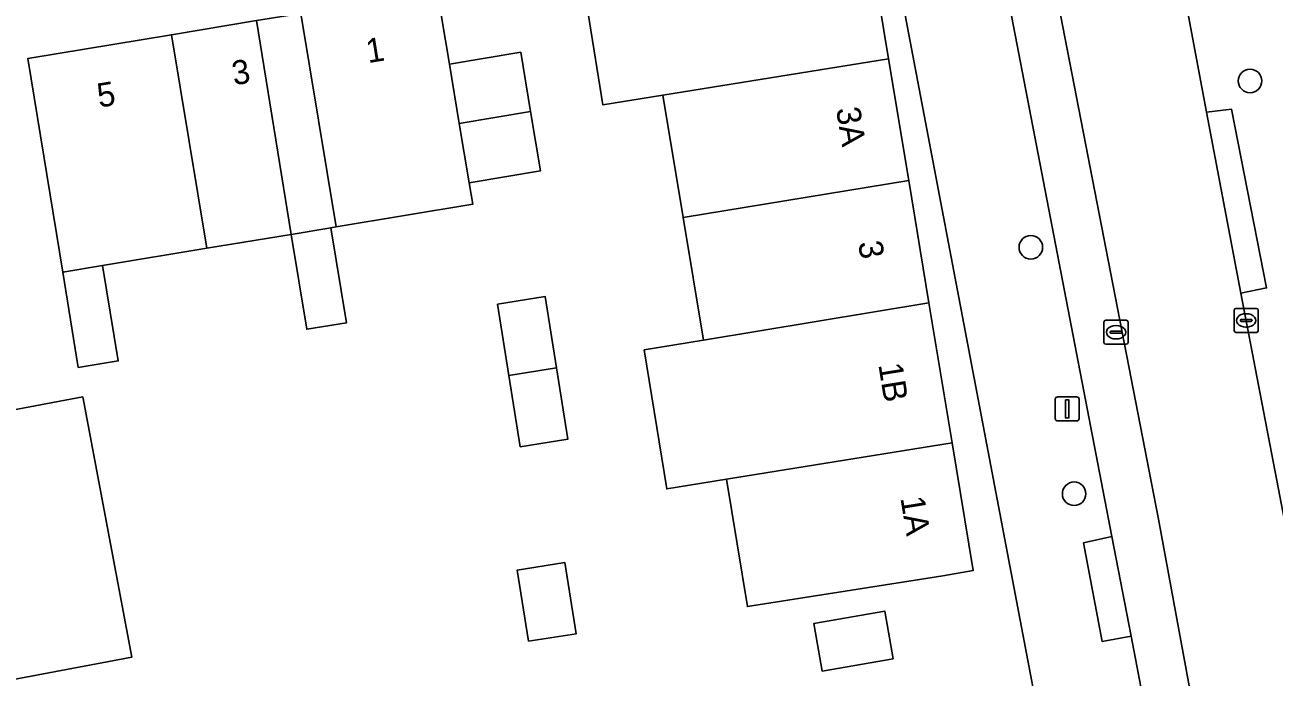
# Model space of a CAD drawing. Extents: x 162879 to 165540, y 384011 to 385181.
# Drawn here: x 164216.4 to 164268.3, y 384539.7 to 384566.8 of the extents above; entities that cross this region are included whole.
import ezdxf

# ---------------------------------------------------------------- set-up
doc = ezdxf.new("R2010")
doc.units = 0
for name, color, linetype in [('IMGEO_Boom', 7, 'Continuous'), ('IMGEO_Erf', 7, 'Continuous'), ('IMGEO_Kolk', 7, 'Continuous'), ('IMGEO_Lichtmast', 7, 'Continuous'), ('IMGEO_Pand', 7, 'Continuous'), ('IMGEO_Pand_nummerreeks', 7, 'Continuous'), ('IMGEO_Pand_overbouw', 7, 'Continuous'), ('IMGEO_Parkeervlak_open', 7, 'Continuous'), ('IMGEO_Rijbaan_lokaal_open', 7, 'Continuous'), ('IMGEO_Voetpad_open', 7, 'Continuous')]:
    doc.layers.add(name, color=color, linetype=linetype)

msp = doc.modelspace()

# ---------------------------------------------------------------- linework, layer by layer
at = {"layer": 'IMGEO_Boom'}
for centre in [(164267.327, 384564.431), (164258.219, 384557.518), (164260.018, 384547.276)]:
    msp.add_circle(centre, 0.489, dxfattribs=at)
at = {"layer": 'IMGEO_Erf'}
msp.add_lwpolyline([(164258.462, 384538.386), (164251.561, 384574.755)], dxfattribs=at)
for points in [[(164242.156, 384553.254), (164244.612, 384553.661), (164243.771, 384558.75), (164242.93, 384563.839), (164240.44, 384563.437), (164239.506, 384569.227), (164251.346, 384571.171), (164252.309, 384565.353), (164253.145, 384560.299), (164253.986, 384555.214), (164254.949, 384549.398), (164255.827, 384544.089), (164254.563, 384543.869), (164246.442, 384542.585), (164245.567, 384547.88), (164243.089, 384547.479)], [(164227.479, 384558.055), (164226.048, 384566.935), (164227.884, 384567.239), (164233.553, 384568.177), (164234.059, 384565.13), (164237.025, 384565.623), (164237.435, 384563.157), (164237.844, 384560.691), (164234.878, 384560.199), (164235.027, 384559.304), (164229.352, 384558.365), (164229.136, 384558.329), (164229.79, 384554.383), (164228.132, 384554.109)], [(164217.991, 384556.486), (164216.546, 384565.363), (164222.511, 384566.35), (164223.973, 384557.475), (164219.651, 384556.76), (164220.296, 384552.799), (164218.635, 384552.529)], [(164236.532, 384552.193), (164236.059, 384555.154), (164238.038, 384555.474), (164238.512, 384552.51), (164238.985, 384549.545), (164237.005, 384549.229)], [(164211.523, 384538.727), (164209.491, 384549.542), (164218.827, 384551.302), (164220.858, 384540.486)], [(164237.347, 384541.147), (164236.879, 384544.103), (164238.859, 384544.419), (164239.327, 384541.46)], [(164249.2, 384541.882), (164252.153, 384542.395), (164252.497, 384540.42), (164249.542, 384539.905)]]:
    msp.add_lwpolyline(points, close=True, dxfattribs=at)
at = {"layer": 'IMGEO_Kolk'}
for p, q in [((164266.667, 384554.051), (164266.667, 384554.903)), ((164266.742, 384554.977), (164267.594, 384554.977)), ((164267.155, 384554.757), (164267.18, 384554.757)), ((164267.668, 384554.903), (164267.668, 384554.051)), ((164261.258, 384553.561), (164261.258, 384554.413)), ((164261.333, 384554.487), (164262.185, 384554.487)), ((164261.746, 384554.267), (164261.771, 384554.267)), ((164262.259, 384554.413), (164262.259, 384553.561)), ((164266.926, 384554.471), (164266.926, 384554.483)), ((164267.364, 384554.434), (164266.966, 384554.434)), ((164266.969, 384554.52), (164267.367, 384554.52)), ((164267.178, 384554.197), (164267.153, 384554.197)), ((164267.41, 384554.483), (164267.41, 384554.471)), ((164261.517, 384553.981), (164261.517, 384553.993)), ((164261.955, 384553.944), (164261.557, 384553.944)), ((164261.56, 384554.03), (164261.958, 384554.03)), ((164261.769, 384553.707), (164261.744, 384553.707)), ((164262.001, 384553.993), (164262.001, 384553.981)), ((164267.594, 384553.977), (164266.742, 384553.977)), ((164262.185, 384553.487), (164261.333, 384553.487))]:
    msp.add_line(p, q, dxfattribs=at)
for points in [[(164266.667, 384554.051), (164266.667, 384554.903)], [(164266.742, 384554.977), (164267.594, 384554.977)], [(164267.668, 384554.903), (164267.668, 384554.051)], [(164261.258, 384553.561), (164261.258, 384554.413)], [(164261.333, 384554.487), (164262.185, 384554.487)], [(164262.259, 384554.413), (164262.259, 384553.561)], [(164267.594, 384553.977), (164266.742, 384553.977)], [(164262.185, 384553.487), (164261.333, 384553.487)]]:
    msp.add_lwpolyline(points, dxfattribs=at)
for centre, radius, start, end in [((164266.744, 384554.901), 0.0765, 91.552, 178.448), ((164266.744, 384554.901), 0.0765, 91.552, 178.448), ((164267.592, 384554.901), 0.0765, 1.552, 88.448), ((164267.592, 384554.901), 0.0765, 1.552, 88.448), ((164261.335, 384554.411), 0.0765, 91.552, 178.448), ((164261.335, 384554.411), 0.0765, 91.552, 178.448), ((164262.183, 384554.411), 0.0765, 1.552, 88.448), ((164262.183, 384554.411), 0.0765, 1.552, 88.448), ((164266.966, 384554.48), 0.0403, 85.8775, 175.7526), ((164266.963, 384554.47), 0.0366, 178.938, 274.7102), ((164267.367, 384554.477), 0.043, 264.8664, 352.4533), ((164267.371, 384554.482), 0.0386, 1.7309, 96.639), ((164261.557, 384553.99), 0.0403, 85.8775, 175.7526), ((164261.554, 384553.98), 0.0366, 178.938, 274.7102), ((164261.958, 384553.987), 0.043, 264.8664, 352.4533), ((164261.962, 384553.992), 0.0386, 1.7309, 96.639), ((164266.744, 384554.053), 0.0765, 181.552, 268.448), ((164266.744, 384554.053), 0.0765, 181.552, 268.448), ((164267.592, 384554.053), 0.0765, 271.552, 358.448), ((164267.592, 384554.053), 0.0765, 271.552, 358.448), ((164261.335, 384553.563), 0.0765, 181.552, 268.448), ((164261.335, 384553.563), 0.0765, 181.552, 268.448), ((164262.183, 384553.563), 0.0765, 271.552, 358.448), ((164262.183, 384553.563), 0.0765, 271.552, 358.448)]:
    msp.add_arc(centre, radius, start, end, dxfattribs=at)
for centre, major_axis, ratio, start_param, end_param in [((164267.154, 384554.477), (-0.387, 0.002), 0.722429, 4.712389, 7.853982), ((164267.179, 384554.477), (-0.39, 0.002), 0.717154, 1.570796, 4.712389), ((164261.745, 384553.987), (-0.387, 0.002), 0.722429, 4.712389, 7.853982), ((164261.77, 384553.987), (-0.39, 0.002), 0.717154, 1.570796, 4.712389)]:
    msp.add_ellipse(centre, major_axis=major_axis, ratio=ratio, start_param=start_param, end_param=end_param, dxfattribs=at)
at = {"layer": 'IMGEO_Lichtmast'}
for p, q in [((164259.233, 384550.403), (164259.233, 384551.203)), ((164259.233, 384551.203), (164259.233, 384550.403)), ((164259.333, 384551.303), (164260.123, 384551.303)), ((164260.123, 384551.303), (164259.333, 384551.303)), ((164260.223, 384551.203), (164260.223, 384550.403)), ((164260.223, 384550.403), (164260.223, 384551.203)), ((164260.123, 384550.303), (164259.333, 384550.303)), ((164259.333, 384550.303), (164260.123, 384550.303))]:
    msp.add_line(p, q, dxfattribs=at)
msp.add_lwpolyline([(164259.653, 384551.178), (164259.803, 384551.178), (164259.803, 384550.428), (164259.653, 384550.428), (164259.653, 384551.178)], dxfattribs=at)
for centre, start, end in [((164259.333, 384551.203), 90, 180), ((164259.333, 384551.203), 90, 180), ((164260.123, 384551.203), 0, 90), ((164260.123, 384551.203), 360, 90), ((164259.333, 384550.403), 180, 270), ((164259.333, 384550.403), 180, 270), ((164260.123, 384550.403), 270, 0), ((164260.123, 384550.403), 270, 0)]:
    msp.add_arc(centre, 0.1, start, end, dxfattribs=at)
at = {"layer": 'IMGEO_Pand'}
for points in [[(164240.44, 384563.437), (164242.93, 384563.839), (164252.309, 384565.353), (164251.346, 384571.171), (164239.506, 384569.227)], [(164234.059, 384565.13), (164233.553, 384568.177), (164227.884, 384567.239), (164229.352, 384558.365), (164235.027, 384559.304), (164234.878, 384560.199), (164234.469, 384562.664)], [(164227.884, 384567.239), (164226.048, 384566.935), (164227.479, 384558.055), (164229.136, 384558.329), (164229.352, 384558.365)], [(164222.511, 384566.35), (164216.546, 384565.363), (164217.991, 384556.486), (164219.651, 384556.76), (164223.973, 384557.475)], [(164237.025, 384565.623), (164234.059, 384565.13), (164234.469, 384562.664), (164237.435, 384563.157)], [(164252.309, 384565.353), (164242.93, 384563.839), (164243.771, 384558.75), (164253.145, 384560.299)], [(164237.435, 384563.157), (164234.469, 384562.664), (164234.878, 384560.199), (164237.844, 384560.691)], [(164253.145, 384560.299), (164243.771, 384558.75), (164244.612, 384553.661), (164253.986, 384555.214)], [(164229.136, 384558.329), (164227.479, 384558.055), (164228.132, 384554.109), (164229.79, 384554.383)], [(164219.651, 384556.76), (164217.991, 384556.486), (164218.635, 384552.529), (164220.296, 384552.799)], [(164238.038, 384555.474), (164236.059, 384555.154), (164236.532, 384552.193), (164238.512, 384552.51)], [(164253.986, 384555.214), (164244.612, 384553.661), (164242.156, 384553.254), (164243.089, 384547.479), (164245.567, 384547.88), (164254.949, 384549.398)], [(164238.512, 384552.51), (164236.532, 384552.193), (164237.005, 384549.229), (164238.985, 384549.545)], [(164218.827, 384551.302), (164209.491, 384549.542), (164211.523, 384538.727), (164220.858, 384540.486)], [(164254.949, 384549.398), (164245.567, 384547.88), (164246.442, 384542.585), (164254.563, 384543.869), (164255.827, 384544.089)], [(164237.347, 384541.147), (164239.327, 384541.46), (164238.859, 384544.419), (164236.879, 384544.103)], [(164252.153, 384542.395), (164249.2, 384541.882), (164249.542, 384539.905), (164252.497, 384540.42)]]:
    msp.add_lwpolyline(points, close=True, dxfattribs=at)
at = {"layer": 'IMGEO_Pand_overbouw'}
msp.add_lwpolyline([(164226.048, 384566.935), (164222.511, 384566.35), (164223.973, 384557.475), (164227.479, 384558.055)], close=True, dxfattribs=at)
at = {"layer": 'IMGEO_Parkeervlak_open'}
for points in [[(164265.409, 384535.98), (164263.526, 384546.226), (164257.85, 384575.455)], [(164256.473, 384572.043), (164261.591, 384545.494), (164262.389, 384541.358), (164262.919, 384538.608)]]:
    msp.add_lwpolyline(points, dxfattribs=at)
at = {"layer": 'IMGEO_Rijbaan_lokaal_open'}
for points in [[(164257.85, 384575.455), (164263.526, 384546.226), (164265.409, 384535.98), (164265.433, 384535.785), (164266.419, 384530.541)], [(164271.288, 384533.001), (164270.484, 384537.164), (164270.263, 384538.23), (164270.071, 384539.369), (164269.102, 384544.368), (164266.939, 384555.614), (164265.514, 384563.129), (164263.745, 384572.606)]]:
    msp.add_lwpolyline(points, dxfattribs=at)
at = {"layer": 'IMGEO_Voetpad_open'}
for points in [[(164260.561, 384597.411), (164259.949, 384596.83), (164259.579, 384595.636), (164262.163, 384580.696), (164263.195, 384580.889), (164264.208, 384575.87), (164263.041, 384575.699), (164263.745, 384572.606), (164265.514, 384563.129), (164266.552, 384563.263), (164268.016, 384555.828), (164266.939, 384555.614), (164269.102, 384544.368), (164270.175, 384544.609), (164271.163, 384539.58), (164270.071, 384539.369), (164270.263, 384538.23), (164270.484, 384537.164), (164271.288, 384533.001)], [(164250.905, 384580.597), (164250.228, 384580.532), (164251.561, 384574.755), (164258.462, 384538.386), (164258.615, 384538.381), (164260.771, 384527.821), (164261.576, 384525.116)], [(164262.919, 384538.608), (164262.389, 384541.358), (164261.177, 384541.138), (164260.405, 384545.233), (164261.591, 384545.494), (164256.473, 384572.043)]]:
    msp.add_lwpolyline(points, dxfattribs=at)
for points in [[(164265.514, 384563.129), (164266.939, 384555.614), (164268.016, 384555.828), (164266.552, 384563.263)], [(164261.591, 384545.494), (164260.405, 384545.233), (164261.177, 384541.138), (164262.389, 384541.358)]]:
    msp.add_lwpolyline(points, close=True, dxfattribs=at)

# ---------------------------------------------------------------- texts
at = {"layer": 'IMGEO_Pand_nummerreeks'}
for s, rotation, p in [('1', 9.196, (164230.678, 384565.168)), ('3', 9.196, (164225.105, 384564.246)), ('5', 9.196, (164219.505, 384563.32)), ('3A', 279.1958, (164250.122, 384563.272)), ('3', 279.1958, (164251.04, 384557.714)), ('1B', 279.1958, (164251.88, 384552.643)), ('1A', 279.1958, (164252.798, 384547.1))]:
    msp.add_text(s, height=1, rotation=rotation, dxfattribs=at).set_placement(p)

doc.saveas('drawing.dxf')
